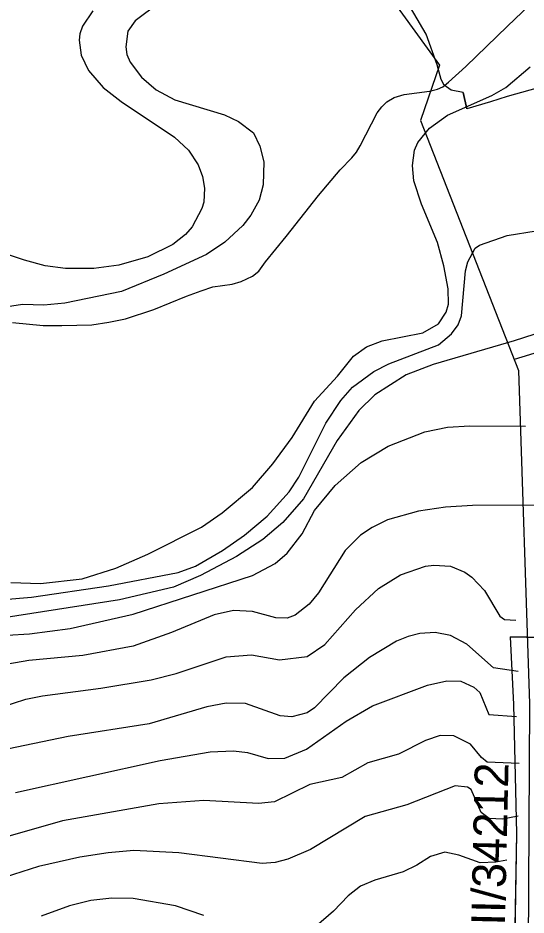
# Model space of a CAD drawing. Extents: x -662620 to -656370, y -1067090 to -1062990.
# Drawn here: x -659207.3 to -658981.3, y -1065606.3 to -1065207 of the extents above; entities that cross this region are included whole.
import ezdxf

# ---------------------------------------------------------------- set-up
doc = ezdxf.new("R2010")
doc.units = 0
for name, color, linetype in [('OBVOD_PÚ', 7, 'Continuous'), ('OSTATNÍ_PLOCHA_-_STÁVAJÍCÍ', 7, 'Continuous'), ('POPIS_SILNICE_II__A_III__TŘÍDY', 7, 'Continuous'), ('SDELOVACÍ_VEDENÍ_-_PODZEMNÍ', 7, 'Continuous'), ('SILNICE_II__TŘÍDY_A_III__TŘÍDY', 7, 'Continuous'), ('VODNÍ_TOK', 7, 'Continuous'), ('VRSTEVNICE_ZDŮRAZNĚNÁ', 7, 'Continuous'), ('VRSTEVNICE_ZÁKLADNÍ', 7, 'Continuous')]:
    doc.layers.add(name, color=color, linetype=linetype)

msp = doc.modelspace()

# ---------------------------------------------------------------- linework, layer by layer
at = {"layer": 'OBVOD_PÚ'}
for points in [[(-658974.1, -1065482.78), (-658988.2, -1065482.5)], [(-658986.85, -1065512.51), (-658988.2, -1065482.5)], [(-658985.4, -1065569.98), (-658986.85, -1065512.51)], [(-658987.89, -1065702.44), (-658985.4, -1065569.98)]]:
    msp.add_lwpolyline(points, dxfattribs=at)
at = {"layer": 'OSTATNÍ_PLOCHA_-_STÁVAJÍCÍ'}
for p, q in [((-658986.85, -1065512.51), (-658988.2, -1065482.5)), ((-658988.2, -1065482.5), (-658974.1, -1065482.78)), ((-658986.85, -1065512.51), (-658988.2, -1065482.5)), ((-658988.2, -1065482.5), (-658974.1, -1065482.78)), ((-658985.4, -1065569.98), (-658986.85, -1065512.51)), ((-658985.4, -1065569.98), (-658986.85, -1065512.51)), ((-658987.89, -1065702.44), (-658985.4, -1065569.98)), ((-658987.89, -1065702.44), (-658985.4, -1065569.98))]:
    msp.add_line(p, q, dxfattribs=at)
msp.add_lwpolyline([(-658977.14, -1065749.6), (-658986.14, -1065727.79), (-658987.89, -1065702.44), (-658985.4, -1065569.98), (-658986.85, -1065512.51), (-658988.2, -1065482.5), (-658974.1, -1065482.78)], dxfattribs=at)
msp.add_lwpolyline([(-658977.14, -1065749.6), (-658986.14, -1065727.79), (-658987.89, -1065702.44), (-658985.4, -1065569.98), (-658986.85, -1065512.51), (-658988.2, -1065482.5), (-658974.1, -1065482.78)], dxfattribs=at)
at = {"layer": 'SDELOVACÍ_VEDENÍ_-_PODZEMNÍ'}
for points in [[(-658910.86, -1065218.88), (-658929.12, -1065224.46), (-658928.89, -1065225.39), (-658949.85, -1065231.51), (-658964, -1065235.45), (-658969.56, -1065236.31), (-658989.74, -1065242), (-658997.19, -1065244.41), (-659007.66, -1065247.48), (-659009.32, -1065240.18), (-659014.71, -1065239.2), (-659017.69, -1065236.92), (-659019.06, -1065234.33), (-659020.84, -1065227.93), (-659025.81, -1065214.16), (-659036.69, -1065195.33), (-659044.21, -1065186.6)], [(-658910.86, -1065218.88), (-658929.12, -1065224.46), (-658928.89, -1065225.39), (-658949.85, -1065231.51), (-658964, -1065235.45), (-658969.56, -1065236.31), (-658989.74, -1065242), (-658997.19, -1065244.41), (-659007.66, -1065247.48), (-659009.32, -1065240.18), (-659014.71, -1065239.2), (-659017.69, -1065236.92), (-659019.06, -1065234.33), (-659020.84, -1065227.93), (-659025.81, -1065214.16), (-659036.69, -1065195.33), (-659044.21, -1065186.6)], [(-659009.32, -1065240.18), (-659007.66, -1065247.48)], [(-659009.32, -1065240.18), (-659007.66, -1065247.48)]]:
    msp.add_lwpolyline(points, dxfattribs=at)
at = {"layer": 'SILNICE_II__TŘÍDY_A_III__TŘÍDY'}
for points in [[(-659171.2, -1065045.15), (-659183.58, -1065185.48), (-659057, -1065176.58), (-659019.85, -1065228.07), (-659028.31, -1065252.72), (-658984.67, -1065363.89), (-658979.85, -1065512.27), (-658980.89, -1065702.26), (-658963.65, -1065778.93), (-658974.96, -1065808.99), (-659002.69, -1065835.5), (-659092.31, -1065876.91), (-659274.98, -1066104.76), (-659317.05, -1066438.63)], [(-658393.98, -1065055.95), (-658440.15, -1065071.38), (-658689.9, -1065268.53), (-658986.61, -1065358.97)]]:
    msp.add_lwpolyline(points, dxfattribs=at)
at = {"layer": 'VODNÍ_TOK'}
msp.add_lwpolyline([(-659209.75, -1065342.49), (-659196.12, -1065343.86), (-659187.81, -1065343.83), (-659174.42, -1065343.6), (-659166.87, -1065342.46), (-659159.57, -1065340.86), (-659146.91, -1065336.75), (-659132.3, -1065330.82), (-659125.81, -1065328.42), (-659120.63, -1065326.74), (-659112.09, -1065325.44), (-659108.08, -1065324.29), (-659103.08, -1065321.91), (-659100.18, -1065319.66), (-659097.24, -1065315.52), (-659088.11, -1065304.34), (-659073.68, -1065285.98), (-659064.01, -1065274.67), (-659058.8, -1065269.24), (-659056.82, -1065266.74), (-659055.19, -1065263.86), (-659047.51, -1065249.26), (-659045.53, -1065246.53), (-659043.25, -1065244.35), (-659039.96, -1065242.41), (-659035.58, -1065241.15), (-659024.22, -1065239.65), (-659020.8, -1065238.73), (-659018.37, -1065237.65), (-659015.82, -1065235.66), (-659008.12, -1065228.58), (-658989.63, -1065210.65), (-658956.9, -1065179.16)], dxfattribs=at)
at = {"layer": 'VRSTEVNICE_ZDŮRAZNĚNÁ'}
for points in [[(-659144.69, -1065200.38), (-659155.27, -1065208.24), (-659158.41, -1065212.96), (-659159.41, -1065219.82), (-659158.84, -1065223.25), (-659157.41, -1065226.68), (-659152.41, -1065233.4), (-659145.83, -1065238.97), (-659137.54, -1065243.4), (-659115.53, -1065250.12)], [(-659210.44, -1065458.23), (-659197.29, -1065458.66), (-659178.71, -1065456.66), (-659163.84, -1065451.94), (-659149.55, -1065445.65), (-659125.68, -1065433.65), (-659116.53, -1065427.21), (-659102.95, -1065416.07), (-659093.95, -1065405.49), (-659085.37, -1065393.77), (-659075.51, -1065377.62), (-659065.22, -1065366.47), (-659058.07, -1065357.61), (-659052.36, -1065353.46), (-659045.35, -1065350.75), (-659027.2, -1065347.17), (-659020.34, -1065343.17), (-659016.91, -1065338.02), (-659015.91, -1065334.45), (-659016.05, -1065327.59), (-659017.91, -1065317.3), (-659020.77, -1065307.01), (-659027.91, -1065289.86), (-659031.2, -1065279.57), (-659031.92, -1065272.7), (-659030.91, -1065265.84), (-659029.49, -1065262.41), (-659024.34, -1065256.12), (-659016.34, -1065250.26), (-658996.61, -1065241.54), (-658990.32, -1065237.97), (-658979.46, -1065228.82)], [(-659115.53, -1065250.12), (-659109.24, -1065253.12), (-659102.52, -1065258.13), (-659099.81, -1065264.13), (-659097.95, -1065270.99), (-659098.24, -1065281.28), (-659100.09, -1065288.14), (-659103.81, -1065294.86), (-659107.24, -1065299.43), (-659115.39, -1065306.86), (-659123.54, -1065312.3), (-659142.4, -1065321.02), (-659161.27, -1065328.73), (-659186.43, -1065334.02), (-659195.86, -1065334.88), (-659205.29, -1065334.59), (-659214.73, -1065336.02)], [(-659214.87, -1065513.83), (-659203.86, -1065510.26), (-659196.43, -1065508.69), (-659170.42, -1065505.26), (-659148.12, -1065501.54), (-659136.97, -1065498.82), (-659114.67, -1065491.39), (-659103.52, -1065490.53), (-659090.95, -1065492.68), (-659078.65, -1065491.25), (-659070.79, -1065485.82), (-659057.21, -1065470.38), (-659046.92, -1065460.95), (-659037.2, -1065454.8), (-659026.06, -1065450.94), (-659022.34, -1065450.51), (-659014.91, -1065450.94), (-659008.62, -1065453.66), (-659005.47, -1065455.94), (-658999.76, -1065461.8), (-658993.04, -1065473.24), (-658990.89, -1065474.81), (-658985.89, -1065475.1)], [(-658989.91, -1065581.85), (-658994.82, -1065582.82), (-659001.76, -1065583.01), (-659011.19, -1065579.58), (-659017.48, -1065578.29), (-659023.77, -1065580.3), (-659029.91, -1065584.15), (-659036.06, -1065587.01), (-659048.64, -1065590.73), (-659054.93, -1065593.45), (-659060.5, -1065597.73), (-659066.93, -1065604.59), (-659074.65, -1065611.31)], [(-659124.68, -1065606.45), (-659137.26, -1065602.16), (-659156.12, -1065598.88), (-659165.56, -1065598.73), (-659174.99, -1065599.88), (-659184.43, -1065602.16), (-659197, -1065606.74)]]:
    msp.add_lwpolyline(points, dxfattribs=at)
at = {"layer": 'VRSTEVNICE_ZÁKLADNÍ'}
for points in [[(-659173.99, -1065203.81), (-659178.56, -1065210.67), (-659179.85, -1065214.1), (-659180.14, -1065216.96), (-659179.28, -1065223.54), (-659175.99, -1065230.4), (-659169.42, -1065237.97), (-659161.41, -1065244.26), (-659137.69, -1065260.13), (-659131.54, -1065265.84), (-659127.25, -1065272.42), (-659125.25, -1065277.56), (-659124.39, -1065282.71), (-659124.68, -1065289), (-659125.54, -1065291.86), (-659129.82, -1065300), (-659132.83, -1065303.43), (-659138.4, -1065307.87), (-659149.55, -1065313.3), (-659162.41, -1065317.01), (-659173.56, -1065318.59), (-659186.14, -1065318.59), (-659195.29, -1065317.3), (-659204.44, -1065314.87), (-659236.45, -1065304.15)], [(-659173.99, -1065203.81), (-659178.56, -1065210.67), (-659179.85, -1065214.1), (-659180.14, -1065216.96), (-659179.28, -1065223.54), (-659175.99, -1065230.4), (-659169.42, -1065237.97), (-659161.41, -1065244.26), (-659137.69, -1065260.13), (-659131.54, -1065265.84), (-659127.25, -1065272.42), (-659125.25, -1065277.56), (-659124.39, -1065282.71), (-659124.68, -1065289), (-659125.54, -1065291.86), (-659129.82, -1065300), (-659132.83, -1065303.43), (-659138.4, -1065307.87), (-659149.55, -1065313.3), (-659162.41, -1065317.01), (-659173.56, -1065318.59), (-659186.14, -1065318.59), (-659195.29, -1065317.3), (-659204.44, -1065314.87), (-659236.45, -1065304.15)], [(-659227.88, -1065467.09), (-659201.29, -1065464.81), (-659166.99, -1065459.8), (-659136.11, -1065453.8), (-659128.4, -1065451.08), (-659116.39, -1065444.08), (-659106.53, -1065437.22), (-659096.52, -1065428.79), (-659086.66, -1065417.92), (-659082.37, -1065411.35), (-659070.36, -1065387.34), (-659063.65, -1065377.33), (-659058.5, -1065371.33), (-659049.07, -1065364.32), (-659042.35, -1065360.89), (-659020.34, -1065352.46), (-659014.48, -1065347.6), (-659011.48, -1065343.6), (-659010.05, -1065339.6), (-659008.33, -1065319.59), (-659007.19, -1065315.58), (-659004.04, -1065309.44), (-659002.04, -1065308.15), (-658989.75, -1065303.86), (-658976.89, -1065301.72)], [(-659227.88, -1065467.09), (-659201.29, -1065464.81), (-659166.99, -1065459.8), (-659136.11, -1065453.8), (-659128.4, -1065451.08), (-659116.39, -1065444.08), (-659106.53, -1065437.22), (-659096.52, -1065428.79), (-659086.66, -1065417.92), (-659082.37, -1065411.35), (-659070.36, -1065387.34), (-659063.65, -1065377.33), (-659058.5, -1065371.33), (-659049.07, -1065364.32), (-659042.35, -1065360.89), (-659020.34, -1065352.46), (-659014.48, -1065347.6), (-659011.48, -1065343.6), (-659010.05, -1065339.6), (-659008.33, -1065319.59), (-659007.19, -1065315.58), (-659004.04, -1065309.44), (-659002.04, -1065308.15), (-658989.75, -1065303.86), (-658976.89, -1065301.72)], [(-658947.44, -1065338.17), (-658986.61, -1065350.75), (-659022.62, -1065361.32), (-659034.63, -1065365.9), (-659048.64, -1065374.76), (-659055.79, -1065381.76), (-659065.36, -1065395.05), (-659080.37, -1065421.07), (-659089.52, -1065431.5), (-659098.38, -1065439.08), (-659110.1, -1065446.65), (-659126.11, -1065455.23), (-659138.11, -1065460.37), (-659162.13, -1065465.95), (-659224.16, -1065475.67)], [(-658947.44, -1065338.17), (-658986.61, -1065350.75), (-659022.62, -1065361.32), (-659034.63, -1065365.9), (-659048.64, -1065374.76), (-659055.79, -1065381.76), (-659065.36, -1065395.05), (-659080.37, -1065421.07), (-659089.52, -1065431.5), (-659098.38, -1065439.08), (-659110.1, -1065446.65), (-659126.11, -1065455.23), (-659138.11, -1065460.37), (-659162.13, -1065465.95), (-659224.16, -1065475.67)], [(-659212.15, -1065481.67), (-659202.15, -1065481.1), (-659184.14, -1065478.81), (-659156.12, -1065472.38), (-659102.95, -1065455.09), (-659092.95, -1065449.8), (-659087.52, -1065445.22), (-659080.94, -1065436.65), (-659075.37, -1065426.21), (-659066.22, -1065415.07), (-659054.64, -1065404.92), (-659042.64, -1065397.63), (-659026.34, -1065391.2), (-659016.34, -1065389.19), (-659006.33, -1065388.48), (-658981.6, -1065388.77)], [(-659212.15, -1065481.67), (-659202.15, -1065481.1), (-659184.14, -1065478.81), (-659156.12, -1065472.38), (-659102.95, -1065455.09), (-659092.95, -1065449.8), (-659087.52, -1065445.22), (-659080.94, -1065436.65), (-659075.37, -1065426.21), (-659066.22, -1065415.07), (-659054.64, -1065404.92), (-659042.64, -1065397.63), (-659026.34, -1065391.2), (-659016.34, -1065389.19), (-659006.33, -1065388.48), (-658981.6, -1065388.77)], [(-658970.74, -1065423.93), (-659005.19, -1065424.07), (-659017.19, -1065424.78), (-659029.2, -1065426.5), (-659042.92, -1065430.36), (-659049.78, -1065433.79), (-659054.93, -1065437.22), (-659061.79, -1065444.08), (-659073.65, -1065462.81), (-659077.8, -1065467.95), (-659084.09, -1065472.81), (-659087.52, -1065474.1), (-659092.66, -1065473.95), (-659102.95, -1065471.24), (-659111.53, -1065470.67), (-659120.11, -1065472.67), (-659138.97, -1065480.53), (-659156.12, -1065486.67), (-659178.42, -1065490.82), (-659202.43, -1065492.96), (-659224.73, -1065496.82)], [(-658970.74, -1065423.93), (-659005.19, -1065424.07), (-659017.19, -1065424.78), (-659029.2, -1065426.5), (-659042.92, -1065430.36), (-659049.78, -1065433.79), (-659054.93, -1065437.22), (-659061.79, -1065444.08), (-659073.65, -1065462.81), (-659077.8, -1065467.95), (-659084.09, -1065472.81), (-659087.52, -1065474.1), (-659092.66, -1065473.95), (-659102.95, -1065471.24), (-659111.53, -1065470.67), (-659120.11, -1065472.67), (-659138.97, -1065480.53), (-659156.12, -1065486.67), (-659178.42, -1065490.82), (-659202.43, -1065492.96), (-659224.73, -1065496.82)], [(-658984.83, -1065497.93), (-658995.75, -1065496.25), (-659007.62, -1065485.67), (-659014.91, -1065481.81), (-659021.77, -1065480.53), (-659028.63, -1065480.96), (-659033.77, -1065482.24), (-659038.92, -1065484.39), (-659050.93, -1065491.68), (-659062.36, -1065500.68), (-659075.37, -1065514.12), (-659078.66, -1065516.26), (-659085.52, -1065518.12), (-659090.66, -1065517.55), (-659106.1, -1065512.12), (-659114.67, -1065511.97), (-659123.25, -1065513.69), (-659148.98, -1065521.12), (-659185, -1065526.84), (-659215.87, -1065533.27)], [(-658984.83, -1065497.93), (-658995.75, -1065496.25), (-659007.62, -1065485.67), (-659014.91, -1065481.81), (-659021.77, -1065480.53), (-659028.63, -1065480.96), (-659033.77, -1065482.24), (-659038.92, -1065484.39), (-659050.93, -1065491.68), (-659062.36, -1065500.68), (-659075.37, -1065514.12), (-659078.66, -1065516.26), (-659085.52, -1065518.12), (-659090.66, -1065517.55), (-659106.1, -1065512.12), (-659114.67, -1065511.97), (-659123.25, -1065513.69), (-659148.98, -1065521.12), (-659185, -1065526.84), (-659215.87, -1065533.27)], [(-659208.44, -1065551.71), (-659144.12, -1065537.56), (-659121.82, -1065533.7), (-659111.53, -1065533.13), (-659105.24, -1065533.99), (-659096.09, -1065536.56), (-659088.66, -1065536.42), (-659078.94, -1065532.41), (-659061.36, -1065519.98), (-659049.64, -1065513.12), (-659025.2, -1065503.97), (-659016.62, -1065502.11), (-659010.33, -1065502.25), (-659004.61, -1065504.83), (-659001.9, -1065507.26), (-658997.9, -1065516.98), (-658985.61, -1065517.98)], [(-659208.44, -1065551.71), (-659144.12, -1065537.56), (-659121.82, -1065533.7), (-659111.53, -1065533.13), (-659105.24, -1065533.99), (-659096.09, -1065536.56), (-659088.66, -1065536.42), (-659078.94, -1065532.41), (-659061.36, -1065519.98), (-659049.64, -1065513.12), (-659025.2, -1065503.97), (-659016.62, -1065502.11), (-659010.33, -1065502.25), (-659004.61, -1065504.83), (-659001.9, -1065507.26), (-658997.9, -1065516.98), (-658985.61, -1065517.98)], [(-658984.42, -1065538.79), (-658998.61, -1065538.27), (-659001.18, -1065536.13), (-659006.04, -1065530.27), (-659013.48, -1065526.55), (-659019.48, -1065526.41), (-659026.06, -1065528.55), (-659038.06, -1065534.7), (-659051.66, -1065538.53), (-659063.22, -1065545.13), (-659077.51, -1065548.14), (-659093.23, -1065555.85), (-659100.38, -1065556.71), (-659124.68, -1065555.28), (-659144.69, -1065556.85), (-659187.57, -1065564.29), (-659211.87, -1065571.29), (-659229.02, -1065579.01), (-659240.45, -1065585.3), (-659257.04, -1065596.3), (-659266.04, -1065604.02), (-659273.9, -1065612.88)], [(-658984.42, -1065538.79), (-658998.61, -1065538.27), (-659001.18, -1065536.13), (-659006.04, -1065530.27), (-659013.48, -1065526.55), (-659019.48, -1065526.41), (-659026.06, -1065528.55), (-659038.06, -1065534.7), (-659051.66, -1065538.53), (-659063.22, -1065545.13), (-659077.51, -1065548.14), (-659093.23, -1065555.85), (-659100.38, -1065556.71), (-659124.68, -1065555.28), (-659144.69, -1065556.85), (-659187.57, -1065564.29), (-659211.87, -1065571.29), (-659229.02, -1065579.01), (-659240.45, -1065585.3), (-659257.04, -1065596.3), (-659266.04, -1065604.02), (-659273.9, -1065612.88)], [(-658984.86, -1065562.24), (-658991.8, -1065563.54), (-658997.76, -1065563.29), (-659001.33, -1065560.71), (-659005.76, -1065550.42), (-659007.33, -1065549.42), (-659012.91, -1065548.85), (-659034.35, -1065557.28), (-659052.93, -1065562.43), (-659077.23, -1065577.15), (-659087.23, -1065581.44), (-659092.95, -1065582.87), (-659098.67, -1065583.3), (-659135.83, -1065578.58), (-659155.84, -1065577.58), (-659167.27, -1065578.58), (-659179.85, -1065580.58), (-659198.15, -1065584.73), (-659213.01, -1065589.44), (-659230.16, -1065597.45), (-659239.03, -1065603.16), (-659253.18, -1065614.74)], [(-658984.86, -1065562.24), (-658991.8, -1065563.54), (-658997.76, -1065563.29), (-659001.33, -1065560.71), (-659005.76, -1065550.42), (-659007.33, -1065549.42), (-659012.91, -1065548.85), (-659034.35, -1065557.28), (-659052.93, -1065562.43), (-659077.23, -1065577.15), (-659087.23, -1065581.44), (-659092.95, -1065582.87), (-659098.67, -1065583.3), (-659135.83, -1065578.58), (-659155.84, -1065577.58), (-659167.27, -1065578.58), (-659179.85, -1065580.58), (-659198.15, -1065584.73), (-659213.01, -1065589.44), (-659230.16, -1065597.45), (-659239.03, -1065603.16), (-659253.18, -1065614.74)]]:
    msp.add_lwpolyline(points, dxfattribs=at)

# ---------------------------------------------------------------- texts
at = {"layer": 'POPIS_SILNICE_II__A_III__TŘÍDY'}
msp.add_text('III/34212', height=15, rotation=88.7078, dxfattribs=at).set_placement((-658990.87, -1065616.66))

doc.saveas('drawing.dxf')
